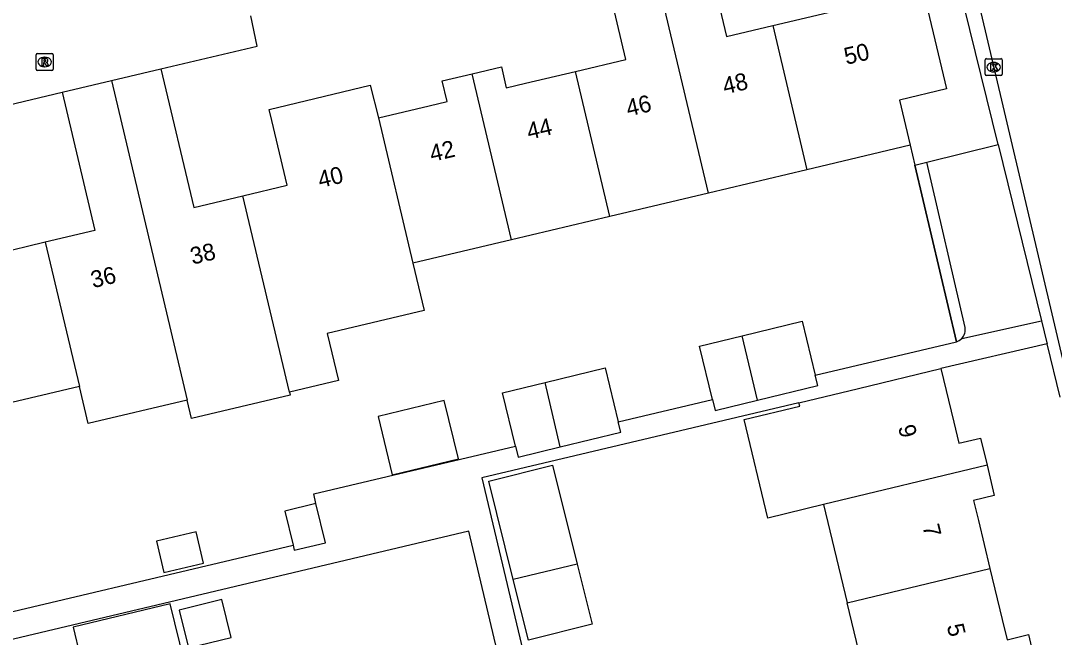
# Model space of a CAD drawing. Extents: x 158461 to 159795, y 387220 to 388672.
# Drawn here: x 159191.4 to 159252.5, y 388368.2 to 388404.7 of the extents above; entities that cross this region are included whole.
import ezdxf

# ---------------------------------------------------------------- set-up
doc = ezdxf.new("R2010")
doc.units = 0
for name, color, linetype in [('IMGEO_Kolk', 7, 'Continuous'), ('IMGEO_Muur', 7, 'Continuous'), ('IMGEO_Pand', 7, 'Continuous'), ('IMGEO_Pand_nummerreeks', 7, 'Continuous'), ('IMGEO_Parkeervlak_open', 7, 'Continuous'), ('IMGEO_Rijbaan_lokaal_open', 7, 'Continuous'), ('IMGEO_Rioolput', 7, 'Continuous'), ('IMGEO_Voetpad_open', 7, 'Continuous')]:
    doc.layers.add(name, color=color, linetype=linetype)

msp = doc.modelspace()

# ---------------------------------------------------------------- linework, layer by layer
at = {"layer": 'IMGEO_Kolk'}
for p, q in [((159248.457, 388401.565), (159248.457, 388402.417)), ((159248.532, 388402.491), (159249.384, 388402.491)), ((159248.945, 388402.271), (159248.97, 388402.271)), ((159249.458, 388402.417), (159249.458, 388401.565)), ((159249.384, 388401.491), (159248.532, 388401.491)), ((159248.968, 388401.711), (159248.943, 388401.711))]:
    msp.add_line(p, q, dxfattribs=at)
for points in [[(159248.457, 388401.565), (159248.457, 388402.417)], [(159248.532, 388402.491), (159249.384, 388402.491)], [(159248.778, 388402.191), (159248.901, 388402.191), (159248.901, 388402.04), (159249.031, 388402.191), (159249.195, 388402.191), (159249.049, 388402.04), (159249.202, 388401.791), (159249.05, 388401.791), (159248.965, 388401.955), (159248.901, 388401.888), (159248.901, 388401.791), (159248.778, 388401.791), (159248.778, 388402.191)], [(159249.458, 388402.417), (159249.458, 388401.565)], [(159249.384, 388401.491), (159248.532, 388401.491)]]:
    msp.add_lwpolyline(points, dxfattribs=at)
for centre, start, end in [((159248.534, 388402.415), 91.55205, 178.44795), ((159248.534, 388402.415), 91.55205, 178.44795), ((159249.382, 388402.415), 1.55205, 88.44795), ((159249.382, 388402.415), 1.55205, 88.44795), ((159248.534, 388401.567), 181.55205, 268.44795), ((159248.534, 388401.567), 181.55205, 268.44795), ((159249.382, 388401.567), 271.55205, 358.44795), ((159249.382, 388401.567), 271.55205, 358.44795)]:
    msp.add_arc(centre, 0.0765, start, end, dxfattribs=at)
for centre, major_axis, ratio, start_param, end_param in [((159248.944, 388401.991), (-0.387, 0.002), 0.722429, 4.712389, 7.853982), ((159248.969, 388401.991), (-0.39, 0.002), 0.717154, 1.570796, 4.712389)]:
    msp.add_ellipse(centre, major_axis=major_axis, ratio=ratio, start_param=start_param, end_param=end_param, dxfattribs=at)
at = {"layer": 'IMGEO_Muur'}
for points in [[(159244.009, 388397.363), (159244.288, 388396.18)], [(159244.288, 388396.18), (159246.75, 388385.741)]]:
    msp.add_lwpolyline(points, dxfattribs=at)
at = {"layer": 'IMGEO_Pand'}
for points in [[(159228.319, 388410.39), (159228.545, 388410.443), (159231.407, 388411.12), (159233.141, 388403.801), (159235.881, 388404.45)], [(159224.213, 388401.732), (159227.192, 388402.438), (159225.47, 388409.715), (159228.319, 388410.39)], [(159232.072, 388394.532), (159228.319, 388410.39)], [(159235.881, 388404.45), (159240.166, 388405.466), (159239.859, 388406.761), (159244.465, 388407.853), (159246.162, 388400.696), (159243.375, 388400.035), (159244.009, 388397.363), (159239.144, 388396.209), (159237.901, 388395.914)], [(159235.881, 388404.45), (159237.901, 388395.914)], [(159196.76, 388401.192), (159199.684, 388401.885)], [(159199.684, 388401.885), (159201.628, 388393.686), (159204.533, 388394.375)], [(159212.552, 388398.987), (159215.545, 388399.697), (159216.618, 388399.951), (159216.328, 388401.174), (159218.091, 388401.592)], [(159218.091, 388401.592), (159219.825, 388402.003), (159220.119, 388400.761), (159221.262, 388401.032), (159224.213, 388401.732)], [(159220.415, 388391.768), (159218.091, 388401.592)], [(159226.244, 388393.15), (159224.213, 388401.732)], [(159193.837, 388400.499), (159196.76, 388401.192)], [(159196.76, 388401.192), (159201.238, 388382.28)], [(159204.533, 388394.375), (159207.145, 388394.995), (159206.235, 388398.833), (159206.082, 388399.481), (159212.071, 388400.93), (159212.552, 388398.987)], [(159193.837, 388400.499), (159195.776, 388392.322), (159192.84, 388391.626)], [(159192.84, 388391.626), (159189.906, 388390.93), (159187.966, 388399.111)], [(159212.552, 388398.987), (159214.588, 388390.387)], [(159237.901, 388395.914), (159232.072, 388394.532)], [(159207.292, 388382.758), (159204.533, 388394.375)], [(159232.072, 388394.532), (159226.244, 388393.15)], [(159226.244, 388393.15), (159220.415, 388391.768)], [(159220.415, 388391.768), (159214.588, 388390.387)], [(159192.84, 388391.626), (159194.862, 388383.086)], [(159214.588, 388390.387), (159215.25, 388387.585), (159209.526, 388386.23), (159210.185, 388383.442), (159207.292, 388382.758)], [(159234.069, 388386.092), (159237.621, 388386.951), (159238.392, 388383.763)], [(159232.318, 388382.325), (159231.554, 388385.484), (159234.069, 388386.092)], [(159234.972, 388382.28), (159234.069, 388386.092)], [(159222.412, 388383.328), (159225.964, 388384.187), (159226.734, 388381.003)], [(159234.972, 388382.28), (159238.542, 388383.143), (159238.392, 388383.763)], [(159237.433, 388382.127), (159240.965, 388382.98), (159245.825, 388384.154)], [(159245.825, 388384.154), (159246.59, 388380.987), (159246.894, 388379.731), (159248.174, 388380.04), (159248.561, 388378.439)], [(159220.66, 388379.565), (159219.897, 388382.72), (159222.412, 388383.328)], [(159223.313, 388379.516), (159222.412, 388383.328)], [(159194.862, 388383.086), (159189.008, 388381.698)], [(159201.238, 388382.28), (159195.381, 388380.893), (159194.862, 388383.086)], [(159207.292, 388382.758), (159207.335, 388382.575), (159201.495, 388381.192), (159201.238, 388382.28)], [(159212.532, 388381.305), (159213.365, 388377.862), (159217.282, 388378.81), (159216.45, 388382.252), (159212.532, 388381.305)], [(159232.318, 388382.325), (159232.475, 388381.676), (159234.972, 388382.28)], [(159238.888, 388376.103), (159235.589, 388375.306), (159234.182, 388381.131), (159237.481, 388381.927), (159237.433, 388382.127)], [(159223.313, 388379.516), (159226.885, 388380.379), (159226.734, 388381.003)], [(159220.66, 388379.565), (159220.818, 388378.912), (159223.313, 388379.516)], [(159220.53, 388371.67), (159219.08, 388377.488), (159222.857, 388378.43), (159224.314, 388372.583)], [(159248.561, 388378.439), (159238.888, 388376.103)], [(159248.561, 388378.439), (159248.994, 388376.645), (159247.76, 388376.347), (159248.049, 388375.149), (159248.733, 388372.32)], [(159208.852, 388376.158), (159207.01, 388375.711), (159207.498, 388373.701)], [(159207.498, 388373.701), (159207.572, 388373.398), (159209.413, 388373.845), (159208.852, 388376.158)], [(159238.888, 388376.103), (159240.294, 388370.283)], [(159199.419, 388373.943), (159199.86, 388372.08), (159202.199, 388372.633), (159201.758, 388374.497), (159199.419, 388373.943)], [(159224.314, 388372.583), (159225.201, 388369.021), (159221.424, 388368.08), (159220.53, 388371.67)], [(159224.314, 388372.583), (159220.53, 388371.67)], [(159240.294, 388370.283), (159248.733, 388372.32)], [(159248.733, 388372.32), (159249.461, 388369.303), (159249.752, 388368.1), (159251.012, 388368.405), (159251.4, 388366.801)], [(159200.76, 388369.859), (159201.303, 388367.625), (159203.835, 388368.24), (159203.293, 388370.474), (159200.76, 388369.859)], [(159241.7, 388364.46), (159241.673, 388364.573), (159240.294, 388370.283)], [(159194.479, 388368.836), (159195.317, 388365.382), (159201.067, 388366.778), (159200.228, 388370.231), (159194.479, 388368.836)]]:
    msp.add_lwpolyline(points, dxfattribs=at)
at = {"layer": 'IMGEO_Parkeervlak_open'}
msp.add_lwpolyline([(159244.996, 388396.357), (159249.225, 388397.414)], dxfattribs=at)
at = {"layer": 'IMGEO_Rijbaan_lokaal_open'}
for points in [[(159246.986, 388410.352), (159253.523, 388382.612)], [(159199.684, 388401.885), (159205.372, 388403.233), (159205, 388405.03)], [(159187.966, 388399.111), (159193.837, 388400.499)]]:
    msp.add_lwpolyline(points, dxfattribs=at)
at = {"layer": 'IMGEO_Rioolput'}
for p, q in [((159192.297, 388401.87), (159192.297, 388402.722)), ((159192.372, 388402.796), (159193.224, 388402.796)), ((159193.298, 388402.722), (159193.298, 388401.87)), ((159192.785, 388402.576), (159192.81, 388402.576)), ((159193.224, 388401.796), (159192.372, 388401.796)), ((159192.808, 388402.016), (159192.783, 388402.016))]:
    msp.add_line(p, q, dxfattribs=at)
for points in [[(159192.297, 388401.87), (159192.297, 388402.722)], [(159192.372, 388402.796), (159193.224, 388402.796)], [(159193.298, 388402.722), (159193.298, 388401.87)], [(159192.886, 388402.494), (159192.634, 388402.496), (159192.634, 388402.096)], [(159192.634, 388402.096), (159192.758, 388402.096), (159192.758, 388402.258), (159192.769, 388402.258)], [(159192.812, 388402.415), (159192.758, 388402.415), (159192.758, 388402.334)], [(159192.758, 388402.334), (159192.81, 388402.334)], [(159192.816, 388402.229), (159192.887, 388402.096), (159193.027, 388402.096), (159192.962, 388402.222)], [(159193.224, 388401.796), (159192.372, 388401.796)]]:
    msp.add_lwpolyline(points, dxfattribs=at)
for centre, radius, start, end in [((159192.374, 388402.72), 0.0765, 91.55205, 178.44795), ((159192.374, 388402.72), 0.0765, 91.55205, 178.44795), ((159193.222, 388402.72), 0.0765, 1.55205, 88.44795), ((159193.222, 388402.72), 0.0765, 1.55205, 88.44795), ((159192.768, 388402.205), 0.0533, 26.02933, 88.69889), ((159192.794, 388402.523), 0.19, 274.7715, 282.96867), ((159192.818, 388402.319), 0.0964, 77.00612, 93.18647), ((159192.832, 388402.376), 0.0378, 276.66336, 79.67722), ((159192.885, 388402.384), 0.109, 350.36119, 89.41601), ((159192.883, 388402.384), 0.112, 277.58423, 350.98172), ((159192.867, 388402.169), 0.108, 29.51342, 73.79051), ((159192.374, 388401.872), 0.0765, 181.55205, 268.44795), ((159192.374, 388401.872), 0.0765, 181.55205, 268.44795), ((159193.222, 388401.872), 0.0765, 271.55205, 358.44795), ((159193.222, 388401.872), 0.0765, 271.55205, 358.44795)]:
    msp.add_arc(centre, radius, start, end, dxfattribs=at)
for centre, major_axis, ratio, start_param, end_param in [((159192.784, 388402.296), (-0.387, 0.002), 0.722429, 4.712389, 7.853982), ((159192.809, 388402.296), (-0.39, 0.002), 0.717154, 1.570796, 4.712389)]:
    msp.add_ellipse(centre, major_axis=major_axis, ratio=ratio, start_param=start_param, end_param=end_param, dxfattribs=at)
at = {"layer": 'IMGEO_Voetpad_open'}
for points in [[(159249.225, 388397.414), (159245.201, 388413.765)], [(159249.225, 388397.414), (159251.795, 388386.969)], [(159246.75, 388385.741), (159244.288, 388396.18), (159244.996, 388396.357)], [(159247.264, 388386.584), (159244.996, 388396.357)], [(159247.069, 388385.936), (159251.795, 388386.969)], [(159251.795, 388386.969), (159252.108, 388385.674), (159252.121, 388385.619)], [(159238.392, 388383.763), (159246.75, 388385.741)], [(159252.121, 388385.619), (159245.825, 388384.154)], [(159252.881, 388382.464), (159252.121, 388385.619)], [(159237.433, 388382.127), (159218.674, 388377.686), (159224.266, 388354.091)], [(159226.734, 388381.003), (159232.318, 388382.325)], [(159208.852, 388376.158), (159208.719, 388376.736), (159220.66, 388379.565)], [(159183.858, 388376.785), (159185.807, 388368.56), (159207.498, 388373.701)], [(159221.355, 388359.939), (159217.902, 388374.525), (159155.264, 388359.68)]]:
    msp.add_lwpolyline(points, dxfattribs=at)
for centre, radius, start, end in [((159246.538, 388386.449), 0.739, 315.9923, 10.5119), ((159246.536, 388386.449), 0.74, 286.79892, 316.07474)]:
    msp.add_arc(centre, radius, start, end, dxfattribs=at)

# ---------------------------------------------------------------- texts
at = {"layer": 'IMGEO_Pand_nummerreeks'}
for s, rotation, p in [('50', 13.20432, (159240.233, 388402.123)), ('48', 13.20432, (159233.046, 388400.372)), ('46', 13.20432, (159227.334, 388399.061)), ('44', 13.20432, (159221.456, 388397.684)), ('42', 13.20432, (159215.71, 388396.373)), ('40', 13.20432, (159209.1, 388394.829)), ('38', 13.32349, (159201.547, 388390.297)), ('36', 13.32349, (159195.662, 388388.904)), ('9', 283.75078, (159243.293, 388380.699)), ('7', 283.75077, (159244.733, 388374.814)), ('5', 283.75078, (159246.174, 388368.929))]:
    msp.add_text(s, height=1, rotation=rotation, dxfattribs=at).set_placement(p)

doc.saveas('drawing.dxf')
